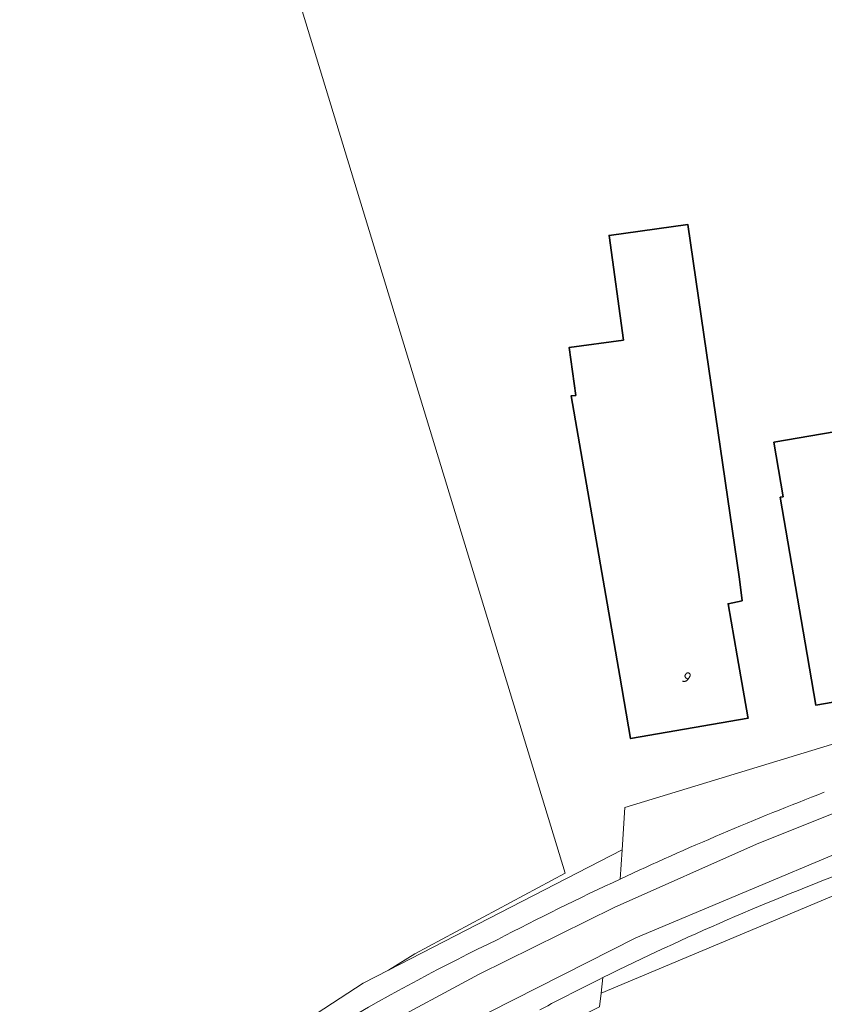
# Model space of a CAD drawing. Extents: x 184422 to 188298, y 343471 to 350189.
# Tile 282 of 513: x 187165 to 187228, y 346828 to 346906. Entities that reach past the tile are written whole.
import ezdxf
from ezdxf.enums import TextEntityAlignment as Align

# ---------------------------------------------------------------- set-up
doc = ezdxf.new("R2010")
doc.units = 0
for name, color, linetype, lineweight in [('B-WA-GR-FRUITTEELT-GV', 252, 'Continuous', 13), ('B-WA-OG-TERREIN_ERF-GV', 252, 'Continuous', 18), ('B-WA-OG-WEG-GV', 252, 'Continuous', 18), ('B-WA-VH-VERHARDING_ASFALT-GV', 252, 'Continuous', 18), ('B-WA-VH-VERHARDING_HALFVERHARDING_GRIND-GV', 252, 'Continuous', 18), ('B-WA-VH-VERHARDING_OPEN-GV', 252, 'Continuous', 18), ('B-WE-OG-BEBOUWING-GV', 250, 'Continuous', 35), ('B-WE-OG-BEBOUWING-T18', 10, 'Continuous', 18)]:
    doc.layers.add(name, color=color, linetype=linetype, lineweight=lineweight)
doc.styles.add('NLCS-ISO-M500-T18', font='NLCS-ISO.ttf', dxfattribs={"height": 0.9})

msp = doc.modelspace()

# ---------------------------------------------------------------- linework, layer by layer
at = {"layer": 'B-WA-GR-FRUITTEELT-GV', "flags": 128}
msp.add_lwpolyline([(187163.577, 346809.851), (187174.714, 346818.551), (187191.922, 346829.777), (187193.917, 346830.807), (187195.998, 346832.102), (187207.878, 346838.476), (187187.1, 346906.655)], dxfattribs=at)
msp.add_lwpolyline([(187163.577, 346809.851), (187174.714, 346818.551), (187191.922, 346829.777), (187193.917, 346830.807), (187195.998, 346832.102), (187207.878, 346838.476), (187187.1, 346906.655)], dxfattribs=at)
msp.add_lwpolyline([(187163.577, 346809.851), (187174.714, 346818.551), (187191.922, 346829.777), (187193.917, 346830.807), (187195.998, 346832.102), (187207.878, 346838.476), (187187.1, 346906.655)], dxfattribs=at)
at = {"layer": 'B-WA-OG-TERREIN_ERF-GV', "flags": 128}
for points in [[(187193.917, 346830.807), (187212.372, 346840.332), (187212.583, 346843.68), (187236.628, 346850.987), (187241.236, 346853.443), (187246.891, 346855.488), (187250.84, 346856.838), (187269.815, 346862.599), (187273.303, 346863.441), (187274.418, 346863.71), (187294.623, 346869.592), (187296.498, 346870.138), (187267.33, 346896.534), (187244.764, 346934.095), (187244.073, 346935.328), (187224.614, 346927.434), (187217.234, 346924.13), (187211.111, 346921.79), (187211.278, 346920.311), (187198.855, 346915.588), (187197.425, 346910.208), (187187.1, 346906.655), (187207.878, 346838.476), (187195.998, 346832.102)], [(187193.917, 346830.807), (187212.372, 346840.332), (187212.583, 346843.68), (187236.628, 346850.987), (187241.236, 346853.443), (187246.891, 346855.488), (187250.84, 346856.838), (187269.815, 346862.599), (187273.303, 346863.441), (187274.418, 346863.71), (187294.623, 346869.592), (187296.498, 346870.138), (187267.33, 346896.534), (187244.764, 346934.095), (187244.073, 346935.328), (187224.614, 346927.434), (187217.234, 346924.13), (187211.111, 346921.79), (187211.278, 346920.311), (187198.855, 346915.588), (187197.425, 346910.208), (187187.1, 346906.655), (187207.878, 346838.476), (187195.998, 346832.102)], [(187193.917, 346830.807), (187212.372, 346840.332), (187212.583, 346843.68), (187236.628, 346850.987), (187241.236, 346853.443), (187246.891, 346855.488), (187250.84, 346856.838), (187269.815, 346862.599), (187273.303, 346863.441), (187274.418, 346863.71), (187294.623, 346869.592), (187296.498, 346870.138), (187267.33, 346896.534), (187244.764, 346934.095), (187244.073, 346935.328), (187224.614, 346927.434), (187217.234, 346924.13), (187211.111, 346921.79), (187211.278, 346920.311), (187198.855, 346915.588), (187197.425, 346910.208), (187187.1, 346906.655), (187207.878, 346838.476), (187195.998, 346832.102)], [(187221.884, 346860), (187220.764, 346859.777), (187221.48, 346855.654), (187222.318, 346850.834), (187222.336, 346850.728), (187213.054, 346849.115), (187212.198, 346854.041), (187208.346, 346876.207), (187208.711, 346876.252), (187208.19, 346880.024), (187212.49, 346880.619), (187211.345, 346888.891), (187217.579, 346889.754), (187218.842, 346881.053), (187220.519, 346869.505), (187221.65, 346861.714)], [(187221.884, 346860), (187220.764, 346859.777), (187221.48, 346855.654), (187222.318, 346850.834), (187222.336, 346850.728), (187213.054, 346849.115), (187212.198, 346854.041), (187208.346, 346876.207), (187208.711, 346876.252), (187208.19, 346880.024), (187212.49, 346880.619), (187211.345, 346888.891), (187217.579, 346889.754), (187218.842, 346881.053), (187220.519, 346869.505), (187221.65, 346861.714)], [(187221.884, 346860), (187220.764, 346859.777), (187221.48, 346855.654), (187222.318, 346850.834), (187222.336, 346850.728), (187213.054, 346849.115), (187212.198, 346854.041), (187208.346, 346876.207), (187208.711, 346876.252), (187208.19, 346880.024), (187212.49, 346880.619), (187211.345, 346888.891), (187217.579, 346889.754), (187218.842, 346881.053), (187220.519, 346869.505), (187221.65, 346861.714)], [(187224.364, 346872.546), (187232.063, 346873.863), (187234.769, 346858.047), (187235.612, 346853.119), (187227.687, 346851.763), (187226.844, 346856.691), (187224.876, 346868.193), (187225.102, 346868.232)], [(187224.364, 346872.546), (187232.063, 346873.863), (187234.769, 346858.047), (187235.612, 346853.119), (187227.687, 346851.763), (187226.844, 346856.691), (187224.876, 346868.193), (187225.102, 346868.232)], [(187224.364, 346872.546), (187232.063, 346873.863), (187234.769, 346858.047), (187235.612, 346853.119), (187227.687, 346851.763), (187226.844, 346856.691), (187224.876, 346868.193), (187225.102, 346868.232)]]:
    msp.add_lwpolyline(points, close=True, dxfattribs=at)
msp.add_lwpolyline([(187289.025, 346807.761), (187307.391, 346830.698), (187307.553, 346831.005), (187307.15, 346831.311), (187306.941, 346831.036), (187282.231, 346848.314), (187279.408, 346850.122), (187274.974, 346851.121), (187274.666, 346852.485), (187248.907, 346844.208), (187232.378, 346838.089), (187210.722, 346828.994), (187210.592, 346827.904)], dxfattribs=at)
msp.add_lwpolyline([(187289.025, 346807.761), (187307.391, 346830.698), (187307.553, 346831.005), (187307.15, 346831.311), (187306.941, 346831.036), (187282.231, 346848.314), (187279.408, 346850.122), (187274.974, 346851.121), (187274.666, 346852.485), (187248.907, 346844.208), (187232.378, 346838.089), (187210.722, 346828.994), (187210.592, 346827.904)], dxfattribs=at)
msp.add_lwpolyline([(187289.025, 346807.761), (187307.391, 346830.698), (187307.553, 346831.005), (187307.15, 346831.311), (187306.941, 346831.036), (187282.231, 346848.314), (187279.408, 346850.122), (187274.974, 346851.121), (187274.666, 346852.485), (187248.907, 346844.208), (187232.378, 346838.089), (187210.722, 346828.994), (187210.592, 346827.904)], dxfattribs=at)
at = {"layer": 'B-WA-OG-WEG-GV', "flags": 128}
for points in [[(187210.869, 346830.229), (187210.722, 346828.994), (187232.378, 346838.089), (187248.907, 346844.208), (187274.666, 346852.485), (187274.974, 346851.121), (187279.408, 346850.122), (187282.231, 346848.314), (187306.941, 346831.036), (187307.15, 346831.311), (187304.974, 346832.961), (187305.679, 346833.88)], [(187210.869, 346830.229), (187210.722, 346828.994), (187232.378, 346838.089), (187248.907, 346844.208), (187274.666, 346852.485), (187274.974, 346851.121), (187279.408, 346850.122), (187282.231, 346848.314), (187306.941, 346831.036), (187307.15, 346831.311), (187304.974, 346832.961), (187305.679, 346833.88)], [(187210.869, 346830.229), (187210.722, 346828.994), (187232.378, 346838.089), (187248.907, 346844.208), (187274.666, 346852.485), (187274.974, 346851.121), (187279.408, 346850.122), (187282.231, 346848.314), (187306.941, 346831.036), (187307.15, 346831.311), (187304.974, 346832.961), (187305.679, 346833.88)], [(187212.226, 346838.014), (187212.372, 346840.332), (187193.917, 346830.807), (187191.922, 346829.777), (187174.714, 346818.551), (187163.577, 346809.851), (187157.335, 346804.505), (187150.437, 346798.053), (187150.233, 346797.742), (187149.111, 346797.189), (187150.59, 346796.009), (187155.805, 346800.921)], [(187212.226, 346838.014), (187212.372, 346840.332), (187193.917, 346830.807), (187191.922, 346829.777), (187174.714, 346818.551), (187163.577, 346809.851), (187157.335, 346804.505), (187150.437, 346798.053), (187150.233, 346797.742), (187149.111, 346797.189), (187150.59, 346796.009), (187155.805, 346800.921)], [(187212.226, 346838.014), (187212.372, 346840.332), (187193.917, 346830.807), (187191.922, 346829.777), (187174.714, 346818.551), (187163.577, 346809.851), (187157.335, 346804.505), (187150.437, 346798.053), (187150.233, 346797.742), (187149.111, 346797.189), (187150.59, 346796.009), (187155.805, 346800.921)]]:
    msp.add_lwpolyline(points, dxfattribs=at)
at = {"layer": 'B-WA-OG-WEG-GV'}
for points in [[(187230.705, 346838.828, 0.025272), (187210.869, 346830.229)], [(187230.705, 346838.828, 0.025272), (187210.869, 346830.229)], [(187230.705, 346838.828, 0.025272), (187210.869, 346830.229)], [(187202.549, 346833.241, -0.010816), (187212.226, 346838.014)], [(187202.549, 346833.241, -0.010816), (187212.226, 346838.014)], [(187202.549, 346833.241, -0.010816), (187212.226, 346838.014)], [(187178.101, 346818.887, -0.040543), (187202.549, 346833.241)], [(187178.101, 346818.887, -0.040543), (187202.549, 346833.241)], [(187178.101, 346818.887, -0.040543), (187202.549, 346833.241)]]:
    msp.add_lwpolyline(points, format="xyb", dxfattribs=at)
at = {"layer": 'B-WA-VH-VERHARDING_ASFALT-GV', "flags": 128}
for points in [[(187155.805, 346800.921), (187150.59, 346796.009), (187149.532, 346795.013), (187143.944, 346789.368), (187143.47, 346788.889), (187144.885, 346787.691), (187152.858, 346795.64), (187164.275, 346806.237), (187174.742, 346814.504), (187182.408, 346819.837), (187193.142, 346826.237), (187201.075, 346830.504), (187211.742, 346835.77), (187223.008, 346840.77), (187233.475, 346844.97), (187245.275, 346849.037), (187259.064, 346853.459)], [(187155.805, 346800.921), (187150.59, 346796.009), (187149.532, 346795.013), (187143.944, 346789.368), (187143.47, 346788.889), (187144.885, 346787.691), (187152.858, 346795.64), (187164.275, 346806.237), (187174.742, 346814.504), (187182.408, 346819.837), (187193.142, 346826.237), (187201.075, 346830.504), (187211.742, 346835.77), (187223.008, 346840.77), (187233.475, 346844.97), (187245.275, 346849.037), (187259.064, 346853.459)], [(187155.805, 346800.921), (187150.59, 346796.009), (187149.532, 346795.013), (187143.944, 346789.368), (187143.47, 346788.889), (187144.885, 346787.691), (187152.858, 346795.64), (187164.275, 346806.237), (187174.742, 346814.504), (187182.408, 346819.837), (187193.142, 346826.237), (187201.075, 346830.504), (187211.742, 346835.77), (187223.008, 346840.77), (187233.475, 346844.97), (187245.275, 346849.037), (187259.064, 346853.459)], [(187160.942, 346799.037), (187166.008, 346803.704), (187174.475, 346810.237), (187184.342, 346817.37), (187192.808, 346822.637), (187201.875, 346827.504), (187213.475, 346833.37), (187230.275, 346840.437), (187239.475, 346843.904), (187250.942, 346847.904), (187259.89, 346850.593), (187259.835, 346850.786), (187259.064, 346853.459), (187245.275, 346849.037), (187233.475, 346844.97), (187223.008, 346840.77), (187211.742, 346835.77), (187201.075, 346830.504), (187193.142, 346826.237), (187182.408, 346819.837), (187174.742, 346814.504), (187164.275, 346806.237)], [(187160.942, 346799.037), (187166.008, 346803.704), (187174.475, 346810.237), (187184.342, 346817.37), (187192.808, 346822.637), (187201.875, 346827.504), (187213.475, 346833.37), (187230.275, 346840.437), (187239.475, 346843.904), (187250.942, 346847.904), (187259.89, 346850.593), (187259.835, 346850.786), (187259.064, 346853.459), (187245.275, 346849.037), (187233.475, 346844.97), (187223.008, 346840.77), (187211.742, 346835.77), (187201.075, 346830.504), (187193.142, 346826.237), (187182.408, 346819.837), (187174.742, 346814.504), (187164.275, 346806.237)], [(187160.942, 346799.037), (187166.008, 346803.704), (187174.475, 346810.237), (187184.342, 346817.37), (187192.808, 346822.637), (187201.875, 346827.504), (187213.475, 346833.37), (187230.275, 346840.437), (187239.475, 346843.904), (187250.942, 346847.904), (187259.89, 346850.593), (187259.835, 346850.786), (187259.064, 346853.459), (187245.275, 346849.037), (187233.475, 346844.97), (187223.008, 346840.77), (187211.742, 346835.77), (187201.075, 346830.504), (187193.142, 346826.237), (187182.408, 346819.837), (187174.742, 346814.504), (187164.275, 346806.237)], [(187257.203, 346848.138), (187260.307, 346849.128), (187259.89, 346850.593), (187250.942, 346847.904), (187239.475, 346843.904), (187230.275, 346840.437), (187213.475, 346833.37), (187201.875, 346827.504), (187192.808, 346822.637), (187184.342, 346817.37), (187174.475, 346810.237), (187166.008, 346803.704), (187160.942, 346799.037), (187147.219, 346785.716), (187148.41, 346784.708)], [(187257.203, 346848.138), (187260.307, 346849.128), (187259.89, 346850.593), (187250.942, 346847.904), (187239.475, 346843.904), (187230.275, 346840.437), (187213.475, 346833.37), (187201.875, 346827.504), (187192.808, 346822.637), (187184.342, 346817.37), (187174.475, 346810.237), (187166.008, 346803.704), (187160.942, 346799.037), (187147.219, 346785.716), (187148.41, 346784.708)], [(187257.203, 346848.138), (187260.307, 346849.128), (187259.89, 346850.593), (187250.942, 346847.904), (187239.475, 346843.904), (187230.275, 346840.437), (187213.475, 346833.37), (187201.875, 346827.504), (187192.808, 346822.637), (187184.342, 346817.37), (187174.475, 346810.237), (187166.008, 346803.704), (187160.942, 346799.037), (187147.219, 346785.716), (187148.41, 346784.708)]]:
    msp.add_lwpolyline(points, dxfattribs=at)
at = {"layer": 'B-WA-VH-VERHARDING_ASFALT-GV'}
for points in [[(187228.365, 346844.874, 0.017483), (187212.226, 346838.014)], [(187228.365, 346844.874, 0.017483), (187212.226, 346838.014)], [(187228.365, 346844.874, 0.017483), (187212.226, 346838.014)], [(187210.869, 346830.229, -0.025272), (187230.705, 346838.828)], [(187210.869, 346830.229, -0.025272), (187230.705, 346838.828)], [(187210.869, 346830.229, -0.025272), (187230.705, 346838.828)], [(187212.226, 346838.014, 0.010816), (187202.549, 346833.241)], [(187212.226, 346838.014, 0.010816), (187202.549, 346833.241)], [(187212.226, 346838.014, 0.010816), (187202.549, 346833.241)], [(187202.549, 346833.241, 0.040543), (187178.101, 346818.887)], [(187202.549, 346833.241, 0.040543), (187178.101, 346818.887)], [(187202.549, 346833.241, 0.040543), (187178.101, 346818.887)], [(187205.878, 346827.677, -0.006619), (187210.869, 346830.229)], [(187205.878, 346827.677, -0.006619), (187210.869, 346830.229)], [(187205.878, 346827.677, -0.006619), (187210.869, 346830.229)]]:
    msp.add_lwpolyline(points, format="xyb", dxfattribs=at)
at = {"layer": 'B-WA-VH-VERHARDING_HALFVERHARDING_GRIND-GV', "flags": 128}
msp.add_lwpolyline([(187237.191, 346848.184), (187236.628, 346850.987), (187212.583, 346843.68), (187212.372, 346840.332), (187212.226, 346838.014)], dxfattribs=at)
msp.add_lwpolyline([(187237.191, 346848.184), (187236.628, 346850.987), (187212.583, 346843.68), (187212.372, 346840.332), (187212.226, 346838.014)], dxfattribs=at)
msp.add_lwpolyline([(187237.191, 346848.184), (187236.628, 346850.987), (187212.583, 346843.68), (187212.372, 346840.332), (187212.226, 346838.014)], dxfattribs=at)
at = {"layer": 'B-WA-VH-VERHARDING_HALFVERHARDING_GRIND-GV'}
msp.add_lwpolyline([(187212.226, 346838.014, -0.017483), (187228.365, 346844.874)], format="xyb", dxfattribs=at)
msp.add_lwpolyline([(187212.226, 346838.014, -0.017483), (187228.365, 346844.874)], format="xyb", dxfattribs=at)
msp.add_lwpolyline([(187212.226, 346838.014, -0.017483), (187228.365, 346844.874)], format="xyb", dxfattribs=at)
at = {"layer": 'B-WA-VH-VERHARDING_OPEN-GV'}
msp.add_lwpolyline([(187210.869, 346830.229, 0.006619), (187205.878, 346827.677)], format="xyb", dxfattribs=at)
msp.add_lwpolyline([(187210.869, 346830.229, 0.006619), (187205.878, 346827.677)], format="xyb", dxfattribs=at)
msp.add_lwpolyline([(187210.869, 346830.229, 0.006619), (187205.878, 346827.677)], format="xyb", dxfattribs=at)
at = {"layer": 'B-WA-VH-VERHARDING_OPEN-GV', "flags": 128}
for points in [[(187210.722, 346828.994), (187210.869, 346830.229)], [(187210.722, 346828.994), (187210.869, 346830.229)], [(187210.722, 346828.994), (187210.869, 346830.229)], [(187204.933, 346827.227), (187205.643, 346827.279), (187206.122, 346827.135), (187206.556, 346826.847), (187206.825, 346826.529), (187207.011, 346826.143), (187210.592, 346827.904), (187210.722, 346828.994)], [(187204.933, 346827.227), (187205.643, 346827.279), (187206.122, 346827.135), (187206.556, 346826.847), (187206.825, 346826.529), (187207.011, 346826.143), (187210.592, 346827.904), (187210.722, 346828.994)], [(187204.933, 346827.227), (187205.643, 346827.279), (187206.122, 346827.135), (187206.556, 346826.847), (187206.825, 346826.529), (187207.011, 346826.143), (187210.592, 346827.904), (187210.722, 346828.994)]]:
    msp.add_lwpolyline(points, dxfattribs=at)
at = {"layer": 'B-WE-OG-BEBOUWING-GV', "flags": 128}
for points in [[(187221.884, 346860), (187221.65, 346861.714), (187220.519, 346869.505), (187218.842, 346881.053), (187217.579, 346889.754), (187211.345, 346888.891), (187212.49, 346880.619), (187208.19, 346880.024), (187208.711, 346876.252), (187208.346, 346876.207), (187212.198, 346854.041), (187213.054, 346849.115), (187222.336, 346850.728), (187222.318, 346850.834), (187221.48, 346855.654), (187220.764, 346859.777)], [(187221.884, 346860), (187221.65, 346861.714), (187220.519, 346869.505), (187218.842, 346881.053), (187217.579, 346889.754), (187211.345, 346888.891), (187212.49, 346880.619), (187208.19, 346880.024), (187208.711, 346876.252), (187208.346, 346876.207), (187212.198, 346854.041), (187213.054, 346849.115), (187222.336, 346850.728), (187222.318, 346850.834), (187221.48, 346855.654), (187220.764, 346859.777)], [(187221.884, 346860), (187221.65, 346861.714), (187220.519, 346869.505), (187218.842, 346881.053), (187217.579, 346889.754), (187211.345, 346888.891), (187212.49, 346880.619), (187208.19, 346880.024), (187208.711, 346876.252), (187208.346, 346876.207), (187212.198, 346854.041), (187213.054, 346849.115), (187222.336, 346850.728), (187222.318, 346850.834), (187221.48, 346855.654), (187220.764, 346859.777)], [(187224.364, 346872.546), (187225.102, 346868.232), (187224.876, 346868.193), (187226.844, 346856.691), (187227.687, 346851.763), (187235.612, 346853.119), (187234.769, 346858.047), (187232.063, 346873.863)], [(187224.364, 346872.546), (187225.102, 346868.232), (187224.876, 346868.193), (187226.844, 346856.691), (187227.687, 346851.763), (187235.612, 346853.119), (187234.769, 346858.047), (187232.063, 346873.863)], [(187224.364, 346872.546), (187225.102, 346868.232), (187224.876, 346868.193), (187226.844, 346856.691), (187227.687, 346851.763), (187235.612, 346853.119), (187234.769, 346858.047), (187232.063, 346873.863)]]:
    msp.add_lwpolyline(points, close=True, dxfattribs=at)

# ---------------------------------------------------------------- texts
at = {"layer": 'B-WE-OG-BEBOUWING-T18', "style": 'NLCS-ISO-M500-T18'}
msp.add_text('9', height=0.9, rotation=327.1, dxfattribs=at).set_placement((187217.467, 346853.942), align=Align.MIDDLE)
msp.add_text('9', height=0.9, rotation=327.1, dxfattribs=at).set_placement((187217.467, 346853.942), align=Align.MIDDLE)
msp.add_text('9', height=0.9, rotation=327.1, dxfattribs=at).set_placement((187217.467, 346853.942), align=Align.MIDDLE)

doc.saveas('drawing.dxf')
